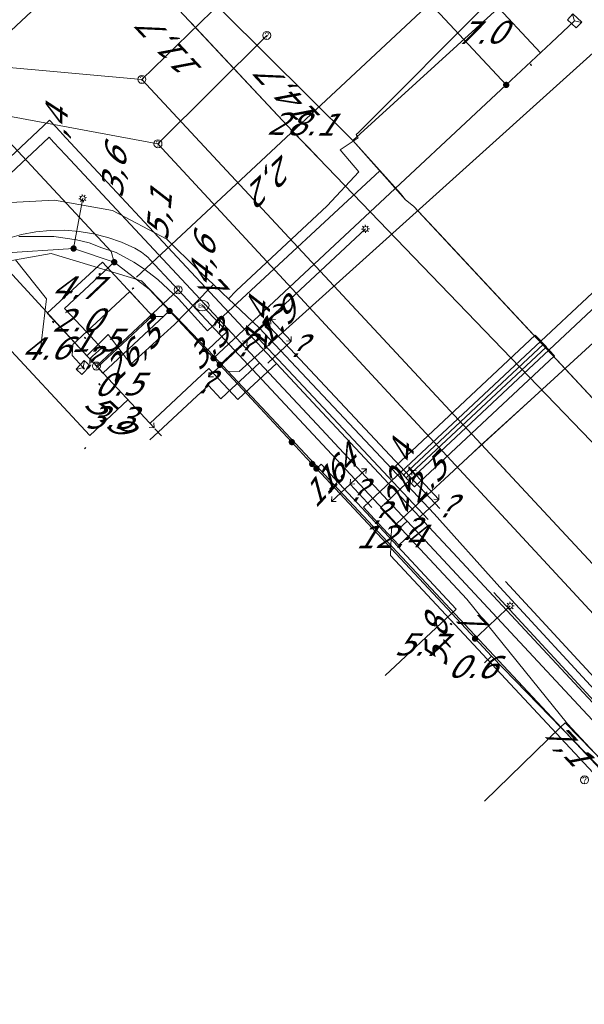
# Model space of a CAD drawing. Header units: metres. Extents: x 124576 to 133557, y 395865 to 402386.
# Tile 365 of 447: x 130312 to 130347, y 400953 to 401015. Entities that reach past the tile are written whole.
import ezdxf
from ezdxf.enums import TextEntityAlignment as Align

# ---------------------------------------------------------------- set-up
doc = ezdxf.new("R2010")
doc.units = ezdxf.units.M
doc.header["$MEASUREMENT"] = 0
for name, color, linetype, lineweight, true_color in [('LG_Datatransport_Eurofiber_Nederland_BV', 3, 'Continuous', 13, 0x00ff00), ('LG_Datatransport_KPN_BV', 3, 'Continuous', 13, 0x00ff00), ('LG_Laag_Spanning_Enexis_Netbeheer_BV', 7, 'Continuous', 13, 0x960000), ('LG_Midden_Spanning_Enexis_Netbeheer_BV', 7, 'Continuous', 13, 0xd20000), ('LG_Riool_Vrij_Verval_Gemeente_Tilburg_Ruimtelijke_Uitvoering', 7, 'Continuous', 13, 0xca00a0), ('LG_unet-4_Brabant_Water', 5, 'Continuous', 13, 0x0000ff), ('LG_warmte', 7, 'Continuous', 13, 0x008080), ('LG_warmte_Ennatuurlijk_BV', 7, 'Continuous', 13, 0x008080), ('MV_warmte_lijn', 7, 'Continuous', 0, 0x008080)]:
    doc.layers.add(name, color=color, linetype=linetype, lineweight=lineweight, true_color=true_color)
for name, color, linetype, lineweight in [('LG_Datatransport_P_KPN_BV', 7, 'Continuous', 0), ('LG_Laag_Spanning_P_Enexis_Netbeheer_BV', 7, 'Continuous', 0), ('LG_n00003_Spitters_Electrotechniek_BV', 7, 'Continuous', 13), ('LG_overig_P_Gemeente_Tilburg_Ruimtelijke_Uitvoering', 7, 'Continuous', 0), ('LG_Riool_Vrij_Verval_P_Gemeente_Tilburg_Ruimtelijke_Uitvoering', 7, 'Continuous', 0), ('LG_unet-4_P_Brabant_Water', 7, 'Continuous', 0), ('MV_Datatransport', 7, 'Continuous', 0), ('MV_Laag_Spanning', 7, 'Continuous', 0), ('MV_Laag_Spanning_lijn', 7, 'Continuous', 0), ('MV_Laag_Spanning_pijl', 7, 'Continuous', 0), ('MV_unet-4', 7, 'Continuous', 0), ('MV_warmte', 7, 'Continuous', 0)]:
    doc.layers.add(name, color=color, linetype=linetype, lineweight=lineweight)
doc.styles.add('Klic_Annotatie', font='verdanai.ttf', dxfattribs={"oblique": 20, "height": 1.4})
doc.styles.add('Style-Arial', font='arial.ttf')

# ---------------------------------------------------------------- blocks, each defined once
blk = doc.blocks.new('Mof')
at = {"layer": 'LG_Laag_Spanning_P_Enexis_Netbeheer_BV'}
h = blk.add_hatch(color=256, dxfattribs=at)
edge = h.paths.add_edge_path()
edge.add_arc((0, 0), 2, 0, 360)
blk = doc.blocks.new('DeliveryPoint')
at = {"layer": 'LG_Laag_Spanning_P_Enexis_Netbeheer_BV', "flags": 128}
blk.add_lwpolyline([(-3.75, -2.5), (3.75, -2.5), (3.75, 2.5), (-3.75, 2.5), (-3.75, -2.5)], close=True, dxfattribs=at)
blk.add_lwpolyline([(-3.75, 2.5), (-3.75, 2.16), (0, 0), (3.75, 2.16)], dxfattribs=at)
blk = doc.blocks.new('Streetlight')
at = {"layer": 'LG_Laag_Spanning_P_Enexis_Netbeheer_BV'}
for p, q in [((-1.77, 1.77), (-1.06, 1.06)), ((0, 2.5), (0, 1.5)), ((1.77, 1.77), (1.06, 1.06)), ((-1.06, -1.06), (-1.77, -1.77)), ((0, -1.5), (0, -2.5)), ((1.06, -1.06), (1.77, -1.77))]:
    blk.add_line(p, q, dxfattribs=at)
at = {"layer": 'LG_Laag_Spanning_P_Enexis_Netbeheer_BV', "flags": 128}
for points in [[(-2.5, 0), (-1.5, 0)], [(1.5, 0), (2.5, 0)]]:
    blk.add_lwpolyline(points, dxfattribs=at)
at = {"layer": 'LG_Laag_Spanning_P_Enexis_Netbeheer_BV'}
blk.add_circle((0, 0), 1.5, dxfattribs=at)
blk = doc.blocks.new('m_pijl')
at = {"layer": 'MV_Laag_Spanning_pijl'}
blk.add_hatch(color=7, dxfattribs=at).paths.add_polyline_path([(-1, -0.33), (-1, 0), (-1, 0.33), (0, 0)])
at = {"layer": 'MV_Laag_Spanning_pijl', "flags": 128}
blk.add_lwpolyline([(-1, 0), (-1, 0.33), (0, 0), (-1, -0.33), (-1, 0)], close=True, dxfattribs=at)
blk = doc.blocks.new('FireHydrant')
at = {"layer": 'LG_unet-4_P_Brabant_Water'}
blk.add_ellipse((0, 0), major_axis=(4.45, 0), ratio=0.727642, dxfattribs=at)
at = {"layer": 'LG_unet-4_P_Brabant_Water', "style": 'Style-Arial'}
blk.add_text('BK', height=2.5, dxfattribs=at).set_placement((0, 0), align=Align.MIDDLE_CENTER)
blk = doc.blocks.new('Afsluiter_2')
at = {"layer": 'LG_unet-4_P_Brabant_Water'}
blk.add_line((0, -2.5), (0, 2.5), dxfattribs=at)
blk.add_solid([(-0.25, 2.5), (0.25, 2.5), (-0.25, -2.5), (0.25, -2.5)], dxfattribs=at)
blk = doc.blocks.new('Onbekend_1')
at = {"layer": 'LG_overig_P_Gemeente_Tilburg_Ruimtelijke_Uitvoering'}
blk.add_hatch(color=256, dxfattribs=at).paths.add_polyline_path([(-0.25, -1.07, -0.262633), (0.23, 0.15), (0.59, 0.47, 0.379827), (0.7, 1.26), (0.69, 1.26, 0.228508), (-0.03, 1.53), (-0.03, 1.52, 0.459053), (-0.82, 0.79), (-1.29, 0.85, -0.414214), (-0.08, 2, -0.243799), (1.09, 1.52, -0.379827), (0.9, 0.11), (0.54, -0.2, 0.262633), (0.23, -1.08), (-0.17, -1.07)])
blk.add_circle((0, 0), 2.5, dxfattribs=at)
at = {"layer": 'LG_overig_P_Gemeente_Tilburg_Ruimtelijke_Uitvoering', "extrusion": (0, 0, -1)}
blk.add_solid([(0.34, -2.06), (-0.21, -2.06), (0.34, -1.51), (-0.21, -1.51)], dxfattribs=at)
blk = doc.blocks.new('Onbekend_2')
at = {"layer": 'LG_Riool_Vrij_Verval_P_Gemeente_Tilburg_Ruimtelijke_Uitvoering'}
blk.add_hatch(color=256, dxfattribs=at).paths.add_polyline_path([(-0.25, -1.07, -0.262633), (0.23, 0.15), (0.59, 0.47, 0.379827), (0.7, 1.26), (0.69, 1.26, 0.228508), (-0.03, 1.53), (-0.03, 1.52, 0.459053), (-0.82, 0.79), (-1.29, 0.85, -0.414214), (-0.08, 2, -0.243799), (1.09, 1.52, -0.379827), (0.9, 0.11), (0.54, -0.2, 0.262633), (0.23, -1.08), (-0.17, -1.07)])
blk.add_circle((0, 0), 2.5, dxfattribs=at)
at = {"layer": 'LG_Riool_Vrij_Verval_P_Gemeente_Tilburg_Ruimtelijke_Uitvoering', "extrusion": (0, 0, -1)}
blk.add_solid([(0.34, -2.06), (-0.21, -2.06), (0.34, -1.51), (-0.21, -1.51)], dxfattribs=at)
blk = doc.blocks.new('Onbekend_3')
at = {"layer": 'LG_Datatransport_P_KPN_BV'}
blk.add_hatch(color=256, dxfattribs=at).paths.add_polyline_path([(-0.25, -1.07, -0.262633), (0.23, 0.15), (0.59, 0.47, 0.379827), (0.7, 1.26), (0.69, 1.26, 0.228508), (-0.03, 1.53), (-0.03, 1.52, 0.459053), (-0.82, 0.79), (-1.29, 0.85, -0.414214), (-0.08, 2, -0.243799), (1.09, 1.52, -0.379827), (0.9, 0.11), (0.54, -0.2, 0.262633), (0.23, -1.08), (-0.17, -1.07)])
blk.add_circle((0, 0), 2.5, dxfattribs=at)
at = {"layer": 'LG_Datatransport_P_KPN_BV', "extrusion": (0, 0, -1)}
blk.add_solid([(0.34, -2.06), (-0.21, -2.06), (0.34, -1.51), (-0.21, -1.51)], dxfattribs=at)

msp = doc.modelspace()

# ---------------------------------------------------------------- linework, layer by layer
at = {"layer": 'LG_Datatransport_Eurofiber_Nederland_BV', "flags": 128}
for points in [[(130421.493, 400911), (130421.6, 400911.1), (130416.3, 400916.9), (130409, 400924.9), (130398.7, 400936), (130390.2, 400945.2), (130378.9, 400957.5), (130378.1, 400958.3), (130377.6, 400958.8), (130377.3, 400959.2), (130375.5, 400961.2), (130367.8, 400969.5), (130367.3, 400970), (130367, 400970.4), (130360.6, 400977.3), (130350.4, 400988.4), (130336.6, 401003.2), (130336.1, 401003.6), (130335.8, 401004), (130332.8, 401007.3), (130341.9, 401015.6), (130343.7, 401017), (130365.293, 401035.361)], [(130324.345, 401022.915), (130320.684, 401019.531), (130321.984, 401018.068), (130332.8, 401007.3), (130336.1, 401003.6), (130336.6, 401003.2), (130338.206, 401001.478)], [(130409, 400924.9), (130400.88, 400933.64), (130378.1, 400958.3), (130377.6, 400958.8), (130377.3, 400959.2), (130375.5, 400961.2), (130367.8, 400969.5), (130367.3, 400970), (130367, 400970.4), (130360.6, 400977.3), (130350.4, 400988.4), (130338.21, 401001.48), (130336.6, 401003.2), (130336.1, 401003.6), (130332.8, 401007.3), (130321.98, 401018.07)], [(130336.1, 401003.6), (130335.8, 401004), (130332.8, 401007.3), (130341.9, 401015.6), (130342.3, 401016.2)], [(130375.5, 400961.2), (130367.8, 400969.5), (130367.3, 400970), (130367, 400970.4), (130360.6, 400977.3), (130350.4, 400988.4), (130336.6, 401003.2), (130336.1, 401003.6), (130335.8, 401004), (130334.5, 401005.4), (130325, 400996.6), (130323.7, 400995.4), (130321.9, 400997.4), (130320.6, 400998.6), (130319.7, 400999.3), (130319.1, 400999.7), (130318, 401000.3), (130317.1, 401000.6), (130316.3, 401000.9), (130315.5, 401001.1), (130314.1, 401001.3), (130313.5, 401001.3), (130312.7, 401001.3), (130311.9, 401001.3)], [(130311.9, 401001.3), (130312.7, 401001.3), (130313.5, 401001.3), (130314.1, 401001.3), (130315.5, 401001.1), (130316.3, 401000.9), (130317.1, 401000.6), (130318, 401000.3), (130319.1, 400999.7), (130319.7, 400999.3), (130320.6, 400998.6), (130321.9, 400997.4), (130323.7, 400995.4), (130325, 400996.6), (130334.5, 401005.4), (130335.8, 401004), (130336.1, 401003.6)], [(130336.1, 401003.6), (130336.6, 401003.2), (130338.207, 401001.477)], [(130338.207, 401001.477), (130350.4, 400988.4), (130367.3, 400970)]]:
    msp.add_lwpolyline(points, dxfattribs=at)
at = {"layer": 'LG_Datatransport_KPN_BV', "flags": 128}
for points in [[(130321.315, 401016.152), (130329.04, 401007.883), (130336.632, 401000), (130356.003, 400979.889), (130372.007, 400962.379)], [(130330.565, 401006.299), (130329.04, 401007.883), (130322.69, 401014.679)], [(130321.867, 400997.969), (130321.606, 400998.25), (130320.121, 400999.849), (130319.966, 401000), (130319.777, 401000.161), (130319.578, 401000.31), (130319.37, 401000.444), (130319.152, 401000.563), (130318.322, 401000.939), (130317.462, 401001.241), (130316.579, 401001.468), (130315.68, 401001.617), (130314.772, 401001.687), (130313.86, 401001.677), (130312.953, 401001.588), (130312.058, 401001.421), (130311.18, 401001.176), (130310.327, 401000.856), (130309.504, 401000.463), (130308.72, 401000), (130308.717, 400999.998), (130308.715, 400999.997), (130304.303, 400996.146), (130276.211, 400970.397)], [(130321.866, 400997.969), (130319.031, 400995.321), (130316.752, 400993.193)], [(130321.867, 400997.969), (130339.952, 400978.598), (130346.253, 400970.791), (130366.775, 400948.773), (130378.967, 400935.607), (130384.14, 400929.9)]]:
    msp.add_lwpolyline(points, dxfattribs=at)
at = {"layer": 'LG_Laag_Spanning_Enexis_Netbeheer_BV'}
for p, q in [((130324.089, 400993.68), (130342.408, 401010.788)), ((130315.327, 401000.546), (130315.898, 401003.69)), ((130324.475, 400993.266), (130333.596, 401001.773)), ((130340.459, 400976.13), (130342.652, 400978.176))]:
    msp.add_line(p, q, dxfattribs=at)
at = {"layer": 'LG_Laag_Spanning_Enexis_Netbeheer_BV', "flags": 128}
for points in [[(130317.871, 400999.691), (130317.684, 401000.364), (130308.203, 401010.515), (130308.227, 401011.222), (130326.636, 401028.416)], [(130342.408, 401010.788), (130345.23, 401013.423), (130346.692, 401014.788)], [(130367.061, 400948.738), (130361.328, 400954.632), (130356.725, 400959.364), (130354.393, 400961.762), (130353.964, 400962.203), (130341.481, 400975.035), (130340.459, 400976.13), (130330.53, 400986.775), (130330.265, 400987.059), (130329.916, 400987.433), (130328.988, 400988.428), (130324.475, 400993.266), (130324.089, 400993.68), (130321.329, 400996.638), (130321.01, 400996.98), (130320.054, 400998.005), (130317.871, 400999.691), (130315.327, 401000.546), (130310.844, 401000.26), (130307.489, 400998.346)], [(130367.061, 400948.738), (130361.328, 400954.632), (130356.725, 400959.364), (130354.393, 400961.762), (130353.964, 400962.203), (130341.481, 400975.035), (130340.459, 400976.13), (130330.53, 400986.775), (130330.265, 400987.059), (130329.916, 400987.433), (130328.988, 400988.428), (130324.475, 400993.266), (130324.089, 400993.68), (130321.329, 400996.638), (130321.01, 400996.98), (130320.054, 400998.005), (130317.871, 400999.691), (130315.327, 401000.546), (130310.844, 401000.26)], [(130328.988, 400988.428), (130324.475, 400993.266), (130324.089, 400993.68), (130321.329, 400996.638), (130321.01, 400996.98), (130320.054, 400998.005), (130317.871, 400999.691), (130315.327, 401000.546), (130310.844, 401000.26)], [(130328.988, 400988.428), (130324.475, 400993.266), (130324.089, 400993.68), (130321.329, 400996.638), (130321.01, 400996.98), (130320.054, 400998.005), (130317.871, 400999.691), (130315.327, 401000.546), (130310.844, 401000.26)], [(130320.285, 400996.298), (130318.843, 400997.847), (130315.285, 400994.544), (130315.247, 400993.843), (130315.916, 400993.099)], [(130321.329, 400996.638), (130320.964, 400996.301), (130320.285, 400996.298)], [(130330.265, 400987.059), (130329.916, 400987.433), (130328.988, 400988.428)], [(130330.265, 400987.059), (130329.916, 400987.433), (130328.988, 400988.428)], [(130402.252, 400911), (130389.226, 400924.969), (130383.922, 400930.657), (130373.06, 400942.306), (130368.153, 400947.568), (130367.606, 400948.155), (130367.183, 400948.607), (130367.061, 400948.738), (130361.328, 400954.632), (130356.725, 400959.364), (130354.393, 400961.762), (130353.964, 400962.203), (130341.481, 400975.035), (130340.459, 400976.13), (130330.53, 400986.775), (130330.265, 400987.059)], [(130367.061, 400948.738), (130361.328, 400954.632), (130356.725, 400959.364), (130354.393, 400961.762), (130353.964, 400962.203), (130341.481, 400975.035), (130340.459, 400976.13), (130330.53, 400986.775), (130330.265, 400987.059)]]:
    msp.add_lwpolyline(points, dxfattribs=at)
at = {"layer": 'LG_Midden_Spanning_Enexis_Netbeheer_BV', "flags": 128}
for points in [[(130345.806, 400929.091), (130346.077, 400928.804), (130346.784, 400928.779), (130366.113, 400946.786), (130366.428, 400947.08), (130366.432, 400947.083), (130366.456, 400947.781), (130365.153, 400949.178), (130363.056, 400951.426), (130362.102, 400952.449), (130361.128, 400953.493), (130335.164, 400981.329), (130335.223, 400983.025), (130337.183, 400984.853), (130338.536, 400986.115), (130340.299, 400987.743), (130343.939, 400991.069), (130352.25, 400998.664), (130362.892, 401008.73)], [(130361.128, 400953.493), (130335.164, 400981.329), (130335.223, 400983.025), (130337.183, 400984.853), (130338.536, 400986.115), (130340.299, 400987.743), (130343.939, 400991.069), (130352.25, 400998.664), (130362.892, 401008.73)], [(130343.939, 400991.069), (130352.25, 400998.664), (130362.892, 401008.73)], [(130337.183, 400984.853), (130338.536, 400986.115), (130340.299, 400987.743), (130340.765, 400988.168), (130343.939, 400991.069)], [(130337.183, 400984.853), (130338.536, 400986.115), (130340.299, 400987.743), (130340.765, 400988.168), (130343.939, 400991.069)], [(130337.183, 400984.853), (130338.536, 400986.115), (130340.299, 400987.743), (130340.765, 400988.168), (130343.939, 400991.069)], [(130337.183, 400984.853), (130338.536, 400986.115), (130340.299, 400987.743), (130343.939, 400991.069)], [(130361.128, 400953.493), (130335.164, 400981.329), (130335.223, 400983.025), (130337.183, 400984.853)]]:
    msp.add_lwpolyline(points, dxfattribs=at)
at = {"layer": 'LG_n00003_Spitters_Electrotechniek_BV'}
for p, q in [((130333.092, 401007.748), (130341.55, 401016.237)), ((130332.018, 401006.713), (130333.139, 401007.466)), ((130332.018, 401006.713), (130333.139, 401007.466)), ((130332.018, 401006.713), (130333.139, 401007.466)), ((130333.019, 401007.69), (130333.064, 401007.726)), ((130333.139, 401007.466), (130333.019, 401007.69)), ((130333.064, 401007.726), (130333.092, 401007.748)), ((130333.179, 401005.354), (130332.018, 401006.713)), ((130333.179, 401005.354), (130332.018, 401006.713)), ((130333.179, 401005.354), (130332.018, 401006.713)), ((130331.199, 401003.216), (130333.179, 401005.354)), ((130331.199, 401003.216), (130333.179, 401005.354)), ((130331.199, 401003.216), (130333.179, 401005.354)), ((130310.468, 401003.384), (130314.129, 401003.57)), ((130310.468, 401003.384), (130314.129, 401003.57)), ((130310.468, 401003.384), (130314.129, 401003.57)), ((130310.468, 401003.384), (130314.129, 401003.57)), ((130310.468, 401003.384), (130314.129, 401003.57)), ((130314.129, 401003.57), (130317.756, 401002.92)), ((130314.129, 401003.57), (130317.756, 401002.92)), ((130314.129, 401003.57), (130317.756, 401002.92)), ((130314.129, 401003.57), (130317.756, 401002.92)), ((130314.129, 401003.57), (130317.756, 401002.92)), ((130325.494, 400997.899), (130331.199, 401003.216)), ((130325.494, 400997.899), (130331.199, 401003.216)), ((130325.494, 400997.899), (130331.199, 401003.216)), ((130317.756, 401002.92), (130321.162, 401001.14)), ((130317.756, 401002.92), (130321.162, 401001.14)), ((130317.756, 401002.92), (130321.162, 401001.14)), ((130317.756, 401002.92), (130321.162, 401001.14)), ((130317.756, 401002.92), (130321.162, 401001.14)), ((130321.162, 401001.14), (130323.107, 400999.216)), ((130321.162, 401001.14), (130323.107, 400999.216)), ((130321.162, 401001.14), (130323.107, 400999.216)), ((130321.162, 401001.14), (130323.107, 400999.216)), ((130321.162, 401001.14), (130323.107, 400999.216)), ((130323.107, 400999.216), (130324.075, 400998.3)), ((130323.107, 400999.216), (130324.075, 400998.3)), ((130323.107, 400999.216), (130324.075, 400998.3)), ((130323.107, 400999.216), (130324.075, 400998.3)), ((130323.107, 400999.216), (130324.075, 400998.3)), ((130323.845, 400998.056), (130321.595, 400995.741)), ((130324.075, 400998.3), (130323.845, 400998.056)), ((130324.075, 400998.3), (130324.23, 400998.153)), ((130324.075, 400998.3), (130324.23, 400998.153)), ((130324.075, 400998.3), (130324.23, 400998.153)), ((130324.075, 400998.3), (130324.23, 400998.153)), ((130324.23, 400998.153), (130325.025, 400997.403)), ((130324.23, 400998.153), (130325.025, 400997.403)), ((130324.23, 400998.153), (130325.025, 400997.403)), ((130324.23, 400998.153), (130325.025, 400997.403)), ((130325.025, 400997.403), (130325.494, 400997.899)), ((130325.025, 400997.403), (130325.494, 400997.899)), ((130325.025, 400997.403), (130325.494, 400997.899)), ((130325.025, 400997.403), (130326.945, 400995.591)), ((130321.434, 400995.595), (130318.902, 400993.304)), ((130321.481, 400995.639), (130321.434, 400995.595)), ((130321.595, 400995.741), (130321.481, 400995.639)), ((130326.945, 400995.591), (130337.891, 400983.937)), ((130338.256, 400984.28), (130327.309, 400995.933)), ((130317.498, 400995.156), (130316.135, 400993.816)), ((130318.902, 400993.304), (130317.498, 400995.156)), ((130337.527, 400983.595), (130326.58, 400995.249)), ((130337.891, 400983.937), (130342.003, 400979.357)), ((130358.582, 400962.113), (130342.371, 400979.696)), ((130357.846, 400961.435), (130341.635, 400979.018)), ((130342.003, 400979.357), (130358.214, 400961.774))]:
    msp.add_line(p, q, dxfattribs=at)
at = {"layer": 'LG_Riool_Vrij_Verval_Gemeente_Tilburg_Ruimtelijke_Uitvoering'}
for p, q in [((130324.71, 401016.09), (130319.6, 401011.13)), ((130327.42, 401013.88), (130320.61, 401007.1)), ((130309.36, 401012.04), (130319.6, 401011.13)), ((130319.6, 401011.13), (130354.37, 400973.76)), ((130309.81, 401009.1), (130320.61, 401007.1)), ((130320.61, 401007.1), (130354.32, 400970.69))]:
    msp.add_line(p, q, dxfattribs=at)
at = {"layer": 'LG_unet-4_Brabant_Water'}
msp.add_line((130323.37, 400996.97), (130324.46, 400995.83), dxfattribs=at)
at = {"layer": 'LG_unet-4_Brabant_Water', "flags": 128}
for points in [[(130348.48, 401013.35), (130325.69, 400992.85), (130324.99, 400992.88)], [(130275.58, 400969.5), (130303.93, 400995.85), (130304.12, 400996.02), (130307.37, 400999.04), (130311.69, 400999.83), (130313.92, 401000.23), (130319.58, 400998.53), (130323.74, 400994.21)], [(130313.21, 400993.9), (130313.63, 400997.39), (130311.69, 400999.83)], [(130324.46, 400995.83), (130324.93, 400995.35), (130323.74, 400994.21)], [(130323.74, 400994.21), (130324.99, 400992.88), (130355.26, 400960.51), (130355.97, 400959.76)]]:
    msp.add_lwpolyline(points, dxfattribs=at)
at = {"layer": 'LG_warmte', "flags": 128}
for points in [[(130344.23, 400995.12), (130344.92, 400994.39), (130336.15, 400986.19), (130335.47, 400986.92), (130344.23, 400995.12)], [(130344.75, 400994.57), (130345.43, 400993.84), (130336.67, 400985.64), (130335.98, 400986.37), (130344.75, 400994.57)]]:
    msp.add_lwpolyline(points, dxfattribs=at)
at = {"layer": 'LG_warmte_Ennatuurlijk_BV'}
for p, q in [((130320.105, 400988.572), (130320.617, 400989.049)), ((130320.412, 400989.268), (130320.822, 400988.83))]:
    msp.add_line(p, q, dxfattribs=at)
at = {"layer": 'LG_warmte_Ennatuurlijk_BV', "flags": 128}
for points in [[(130360.747, 401014.116), (130362.457, 401011.827), (130363.056, 401011.026), (130362.326, 401010.343), (130353.565, 401002.143), (130351.375, 401000.093), (130345.087, 400994.208), (130336.326, 400986.008), (130335.839, 400985.553), (130335.259, 400985.01), (130334.529, 400984.327), (130335.126, 400983.687), (130335.723, 400983.047), (130336.198, 400983.49)], [(130360.147, 401013.668), (130361.456, 401011.915), (130362.054, 401011.114), (130361.324, 401010.431), (130352.562, 401002.232), (130350.372, 401000.182), (130344.574, 400994.756), (130335.813, 400986.556), (130335.544, 400986.305), (130334.199, 400985.046), (130333.469, 400984.363), (130334.151, 400983.632), (130335.005, 400982.718), (130335.687, 400981.987), (130337.259, 400983.453)], [(130328.021, 400993.356), (130322.694, 400999.066), (130315.412, 401006.873), (130314.62, 401007.722), (130314.509, 401007.841), (130313.827, 401008.572), (130313.097, 401007.889), (130304.341, 400999.699), (130300.675, 400996.269), (130299.397, 400995.074)], [(130326.96, 400993.393), (130322.658, 400998.005), (130314.826, 401006.401), (130314.472, 401006.78), (130314.072, 401007.21), (130313.791, 401007.512), (130313.061, 401006.829), (130304.298, 400998.631), (130299.814, 400994.437), (130299.362, 400994.014)], [(130328.021, 400993.356), (130326.338, 400991.787), (130325.607, 400991.105), (130323.799, 400993.043), (130323.068, 400992.361), (130320.105, 400989.598)], [(130326.96, 400993.393), (130325.436, 400991.972), (130325.278, 400991.824), (130324.547, 400991.142), (130323.763, 400991.982), (130323.032, 400991.3), (130320.617, 400989.049)], [(130336.198, 400983.49), (130335.003, 400984.771), (130330.843, 400989.23), (130326.96, 400993.393)], [(130337.259, 400983.453), (130335.039, 400985.833), (130330.88, 400990.291), (130328.021, 400993.356)], [(130367.076, 400950.388), (130363.585, 400954.13), (130355.399, 400962.905), (130347.214, 400971.68), (130339.029, 400980.455), (130336.198, 400983.49)], [(130368.137, 400950.351), (130363.622, 400955.191), (130355.436, 400963.966), (130347.251, 400972.741), (130339.066, 400981.516), (130337.259, 400983.453)]]:
    msp.add_lwpolyline(points, dxfattribs=at)
at = {"layer": 'MV_Laag_Spanning_lijn'}
for p, q in [((130337.699, 401015.831), (130342.408, 401010.788)), ((130316.173, 400993.814), (130310.822, 400999.647)), ((130314.763, 400996.792), (130317.871, 400999.691)), ((130317.129, 400999.701), (130319.494, 400997.143)), ((130316.343, 400988.853), (130307.489, 400998.346)), ((130316.819, 400993.121), (130320.256, 400996.327)), ((130317.163, 400992.752), (130321.329, 400996.638)), ((130316.337, 400993.638), (130316.515, 400993.804)), ((130316.515, 400993.804), (130317.068, 400994.32)), ((130330.819, 400987.044), (130330.53, 400986.775)), ((130339.277, 400977.976), (130338.988, 400977.707)), ((130341.059, 400965.952), (130345.816, 400970.579)), ((130346.103, 400970.858), (130345.816, 400970.579))]:
    msp.add_line(p, q, dxfattribs=at)
at = {"layer": 'MV_Laag_Spanning_pijl'}
for p, q in [((130339.785, 401017.916), (130319.263, 400998.751)), ((130339.785, 401017.916), (130344.555, 401012.793)), ((130313.668, 400996.499), (130317.129, 400999.701)), ((130313.668, 400996.499), (130316.819, 400993.121)), ((130316.129, 400995.327), (130314.763, 400996.792)), ((130317.121, 400994.264), (130316.129, 400995.327)), ((130316.819, 400993.121), (130317.163, 400992.752)), ((130318.726, 400991.076), (130316.343, 400988.853)), ((130330.819, 400987.044), (130339.277, 400977.976)), ((130334.834, 400973.824), (130338.988, 400977.707)), ((130341.481, 400975.035), (130341.051, 400974.616)), ((130346.103, 400970.858), (130354.68, 400962.041))]:
    msp.add_line(p, q, dxfattribs=at)
at = {"layer": 'MV_warmte_lijn'}
for p, q in [((130326.194, 400994.764), (130327.657, 400996.128)), ((130327.657, 400996.128), (130328.953, 400994.739)), ((130327.657, 400996.128), (130327.961, 400996.097)), ((130327.657, 400996.128), (130327.667, 400995.822)), ((130328.953, 400994.739), (130328.943, 400995.045)), ((130323.781, 400992.513), (130326.194, 400994.764)), ((130326.194, 400994.764), (130325.888, 400994.754)), ((130326.194, 400994.764), (130326.163, 400994.46)), ((130328.953, 400994.739), (130327.491, 400993.375)), ((130328.953, 400994.739), (130328.649, 400994.77)), ((130316.337, 400993.638), (130320.361, 400989.323)), ((130316.337, 400993.638), (130316.641, 400993.607)), ((130316.337, 400993.638), (130316.347, 400993.332)), ((130323.781, 400992.513), (130323.812, 400992.817)), ((130323.781, 400992.513), (130324.087, 400992.523)), ((130320.361, 400989.323), (130320.351, 400989.628)), ((130320.361, 400989.323), (130320.057, 400989.354)), ((130333.658, 400986.762), (130332.635, 400985.806)), ((130333.658, 400986.762), (130333.352, 400986.752)), ((130333.658, 400986.762), (130333.627, 400986.458)), ((130338.19, 400984.837), (130336.486, 400986.666)), ((130336.486, 400986.666), (130336.79, 400986.635)), ((130336.486, 400986.666), (130336.496, 400986.36)), ((130332.635, 400985.806), (130331.466, 400984.713)), ((130333.999, 400984.345), (130332.634, 400985.807)), ((130332.635, 400985.806), (130332.666, 400986.11)), ((130332.635, 400985.806), (130332.666, 400986.11)), ((130332.635, 400985.806), (130332.941, 400985.816)), ((130332.635, 400985.806), (130332.941, 400985.816)), ((130338.19, 400984.837), (130338.18, 400985.143)), ((130331.466, 400984.713), (130331.497, 400985.017)), ((130331.466, 400984.713), (130331.772, 400984.723)), ((130336.728, 400983.473), (130338.19, 400984.837)), ((130338.19, 400984.837), (130337.886, 400984.868))]:
    msp.add_line(p, q, dxfattribs=at)

# ---------------------------------------------------------------- block references
at = {"layer": 'LG_Datatransport_P_KPN_BV', "xscale": 0.1, "yscale": 0.1, "zscale": 0.1}
for p in [(130321.866, 400997.969), (130321.867, 400997.969), (130321.867, 400997.969), (130316.752, 400993.193)]:
    msp.add_blockref('Onbekend_3', p, dxfattribs=at)
at = {"layer": 'LG_Laag_Spanning_P_Enexis_Netbeheer_BV'}
for name, p, xscale, yscale, zscale, rotation in [('DeliveryPoint', (130346.692, 401014.788), 0.1, 0.1, 0.1, 317.0000000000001), ('Streetlight', (130315.898, 401003.69), 0.09999999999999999, 0.09999999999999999, 0.09999999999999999, 280), ('Streetlight', (130333.596, 401001.773), 0.1, 0.1, 0.1, 317.0000000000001), ('DeliveryPoint', (130315.916, 400993.099), 0.1, 0.1, 0.1, 47), ('Mof', (130328.988, 400988.428), 0.1, 0.1, 0.1, 1), ('Mof', (130330.265, 400987.059), 0.1, 0.1, 0.1, 1), ('Mof', (130330.53, 400986.775), 0.1, 0.1, 0.1, 47), ('Streetlight', (130342.652, 400978.176), 0.1, 0.1, 0.1, 317.0000000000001)]:
    msp.add_blockref(name, p, dxfattribs=dict(at, xscale=xscale, yscale=yscale, zscale=zscale, rotation=rotation))
at = {"layer": 'LG_Laag_Spanning_P_Enexis_Netbeheer_BV', "xscale": 0.1, "yscale": 0.1, "zscale": 0.1}
for p in [(130342.408, 401010.788), (130315.327, 401000.546), (130317.871, 400999.691), (130321.329, 400996.638), (130320.285, 400996.298), (130324.089, 400993.68), (130324.475, 400993.266), (130340.459, 400976.13)]:
    msp.add_blockref('Mof', p, dxfattribs=at)
at = {"layer": 'LG_overig_P_Gemeente_Tilburg_Ruimtelijke_Uitvoering', "xscale": 0.1, "yscale": 0.1, "zscale": 0.1}
for p in [(130327.42, 401013.88), (130347.31, 400967.29)]:
    msp.add_blockref('Onbekend_1', p, dxfattribs=at)
at = {"layer": 'LG_Riool_Vrij_Verval_P_Gemeente_Tilburg_Ruimtelijke_Uitvoering', "xscale": 0.1, "yscale": 0.1, "zscale": 0.1}
for p in [(130319.6, 401011.13), (130320.61, 401007.1)]:
    msp.add_blockref('Onbekend_2', p, dxfattribs=at)
at = {"layer": 'LG_unet-4_P_Brabant_Water', "xscale": 0.1, "yscale": 0.1, "zscale": 0.1}
for name, p in [('FireHydrant', (130323.37, 400996.97)), ('Afsluiter_2', (130324.46, 400995.83))]:
    msp.add_blockref(name, p, dxfattribs=at)
at = {"layer": 'MV_Laag_Spanning_pijl'}
for p, xscale, yscale, zscale, rotation in [((130344, 401012), 0.1, 0.1, 0.1, 313), ((130317, 400999), 0.1, 0.1, 0.1, 42), ((130319, 400998), 0.1, 0.1, 0.1, 224), ((130314, 400996), 0.1, 0.1, 0.1, 132), ((130316, 400995), 0.09999999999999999, 0.09999999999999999, 0.09999999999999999, 133), ((130316, 400993), 0.1, 0.1, 0.1, 314), ((130317, 400992), 0.1, 0.1, 0.1, 313), ((130316, 400988), 0.1, 0.1, 0.1, 224), ((130339, 400977), 0.1, 0.1, 0.1, 314), ((130338, 400977), 0.1, 0.1, 0.1, 43), ((130341, 400974), 0.1, 0.1, 0.1, 225)]:
    msp.add_blockref('m_pijl', p, dxfattribs=dict(at, xscale=xscale, yscale=yscale, zscale=zscale, rotation=rotation))

# ---------------------------------------------------------------- texts
at = {"layer": 'MV_Datatransport', "style": 'Klic_Annotatie', "oblique": 20}
for s, rotation, p in [('11,7', 133, (130321.551, 401012.795)), ('14,7', 133, (130328.965, 401009.818)), ('2,2', 223.1, (130327.831, 401004.975)), ('7', 313, (130323.717, 400998.479)), ('26,5', 43, (130318.918, 400993.962)), ('7', 313, (130339.955, 400977.478)), ('7,1', 313, (130346.144, 400969.585))]:
    msp.add_text(s, height=1.4, rotation=rotation, dxfattribs=at).set_placement(p, align=Align.MIDDLE_CENTER)
at = {"layer": 'MV_Laag_Spanning', "style": 'Klic_Annotatie', "oblique": 20}
for s, rotation, p in [('7.0', 1, (130340.771, 401014.064)), ('28.1', 359, (130329.524, 401008.334)), ('4.7', 359, (130315.399, 400998.1)), ('2.0', 1, (130315.446, 400996.06)), ('4.6', 1, (130313.498, 400994.291)), ('1.5', 1, (130316.625, 400994.796)), ('0.5', 1, (130318.046, 400992.043)), ('3.3', 359, (130317.535, 400989.965)), ('12.4', 1, (130335.048, 400982.51)), ('5.7', 359, (130336.911, 400975.766)), ('0.6', 359, (130340.209, 400974.374))]:
    msp.add_text(s, height=1.4, rotation=rotation, dxfattribs=at).set_placement(p, align=Align.MIDDLE_CENTER)
at = {"layer": 'MV_unet-4', "style": 'Klic_Annotatie', "oblique": 20}
for s, rotation, p in [(',4', 89.2, (130314.25, 401008.33)), ('3,6', 84.5, (130317.83, 401005.22)), ('5,1', 84.5, (130320.66, 401002.55)), ('4,6', 84.5, (130323.4, 400999.66)), ('1,4', 84.5, (130326.81, 400995.6)), ('22,4', 84.5, (130335.75, 400986.1)), ('5,8', 89.2, (130338.01, 400975.84))]:
    msp.add_text(s, height=1.4, rotation=rotation, dxfattribs=at).set_placement(p, align=Align.MIDDLE_CENTER)
at = {"layer": 'MV_warmte', "style": 'Klic_Annotatie', "oblique": 20}
for s, rotation, p in [('1.9', 47, (130327.918, 400995.849)), ('3.3', 47, (130323.677, 400994.407)), ('5.9', 317, (130317.487, 400990.23)), ('1.4', 47, (130331.667, 400986.578)), ('1.6', 47, (130330.959, 400985.791)), ('2.5', 47, (130337.325, 400986.027))]:
    msp.add_text(s, height=1.4, rotation=rotation, dxfattribs=at).set_placement(p, align=Align.MIDDLE_CENTER)
for p in [(130327.422, 400996.38), (130325.92, 400994.508), (130329.217, 400994.456), (130316.249, 400993.732), (130323.428, 400992.184), (130332.988, 400985.428), (130338.571, 400984.428), (130334.317, 400984.005), (130336.216, 400982.996)]:
    msp.add_text('?', height=1.4, dxfattribs=at).set_placement(p, align=Align.MIDDLE_CENTER)

doc.saveas('drawing.dxf')
